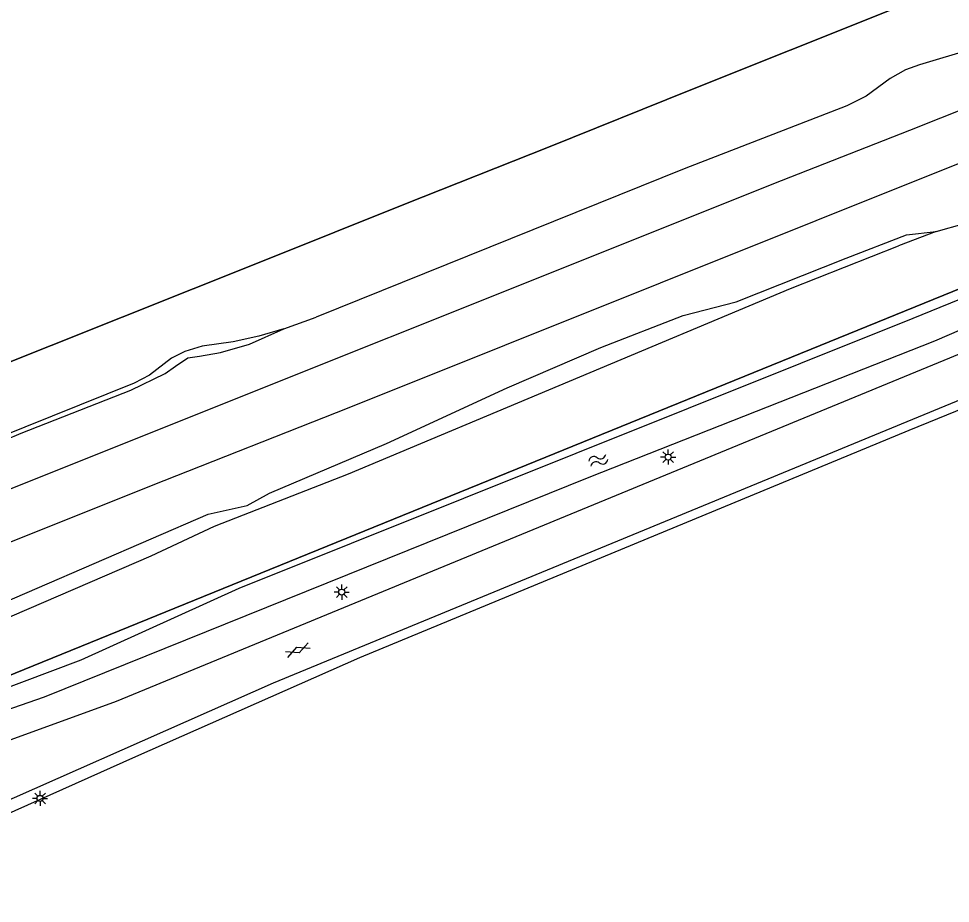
# Model space of a CAD drawing. Extents: x 135999 to 138000, y 396000 to 398501.
# Drawn here: x 136102 to 136179.2, y 397190.5 to 397263.7 of the extents above; entities that cross this region are included whole.
import ezdxf

# ---------------------------------------------------------------- set-up
doc = ezdxf.new("R2010")
doc.units = 0
for name, color, linetype in [('gg-afsc-hekwerk', 7, 'Continuous'), ('gg-aspt-spoorlijn', 7, 'Continuous'), ('gg-knt-BGT kruinlijn', 7, 'Continuous'), ('gg-knt-verharding', 7, 'Continuous'), ('gg-kntw-beschoeiing', 7, 'Continuous'), ('gt-grn-groengrens', 7, 'Continuous'), ('gt-symb-gesloten verharding', 7, 'Continuous'), ('gt-symb-lichtmast', 7, 'Continuous'), ('gt-symb-watersymbool', 7, 'Continuous'), ('gx-grn-maaiveld', 7, 'Continuous')]:
    doc.layers.add(name, color=color, linetype=linetype)

# ---------------------------------------------------------------- blocks, each defined once
blk = doc.blocks.new('gt0-GESVH1')
at = {"layer": 'gt-symb-gesloten verharding'}
for p, q in [((-0.992, -0.261), (0.008, 0.239)), ((0.008, -0.261), (-0.992, 0.239)), ((0.008, 0.239), (1.008, -0.261)), ((1.008, 0.239), (0.008, -0.261))]:
    blk.add_line(p, q, dxfattribs=at)
blk = doc.blocks.new('gt0-LMAST')
at = {"layer": 'gt-symb-lichtmast'}
for p, q in [((-0.182, 0.173), (-0.447, 0.438)), ((-0.005, 0.246), (-0.005, 0.621)), ((0.172, 0.173), (0.437, 0.438)), ((-0.255, -0.004), (-0.63, -0.004)), ((-0.182, -0.181), (-0.447, -0.446)), ((-0.005, -0.254), (-0.005, -0.629)), ((0.437, -0.446), (0.172, -0.181)), ((0.245, -0.004), (0.62, -0.004))]:
    blk.add_line(p, q, dxfattribs=at)
blk.add_circle((-0.005, -0.004), 0.25, dxfattribs=at)
blk = doc.blocks.new('gt0-WA')
at = {"layer": 'gt-symb-watersymbool'}
for centre, start, end in [((-0.323, 0.022), 28.07249, 151.92751), ((0.427, 0.422), 208.07248, 331.92751), ((-0.323, -0.428), 28.07249, 151.92751), ((0.427, -0.028), 208.07248, 331.92751)]:
    blk.add_arc(centre, 0.425, start, end, dxfattribs=at)

msp = doc.modelspace()

# ---------------------------------------------------------------- linework, layer by layer
at = {"layer": 'gg-afsc-hekwerk'}
msp.add_lwpolyline([(136077.921, 397206.958), (136078.322, 397206.041), (136080.575, 397200.885), (136094.598, 397206.62), (136182.499, 397242.394), (136189.394, 397245.22), (136200.635, 397248.91), (136207.375, 397251.618), (136224.033, 397258.288), (136228.297, 397260.077), (136230.367, 397261.435), (136232.66, 397263.129), (136237.669, 397263.719), (136251.683, 397269.71), (136266.318, 397275.776), (136292.837, 397287.037), (136304.56, 397291.886), (136319.622, 397297.729), (136350.338, 397310.3)], dxfattribs=at)
at = {"layer": 'gg-aspt-spoorlijn'}
for points in [[(136075.432, 397214.462), (136165.192, 397250.318), (136175.832, 397254.5), (136256.702, 397286.853), (136831.363, 397516.942), (136867.048, 397531.048), (136889.122, 397539.645), (136916.327, 397550.041), (136945.866, 397561.094), (136993.358, 397578.62), (137270.524, 397680.016), (137802.487, 397874.911), (137896.16, 397909.121), (138000, 397947.186)], [(136076.975, 397210.639), (136113.047, 397225.062), (136129.393, 397231.53), (136568.987, 397407.545), (136729.788, 397471.809), (136768.523, 397487.395), (136830.406, 397512.118), (136867.432, 397526.803), (136895.677, 397537.746), (136937.995, 397553.932), (136956.864, 397560.98), (136995.089, 397575.126), (137083.8, 397607.68), (137604.833, 397798.499), (137686.486, 397828.471), (137782.44, 397863.561), (137832.38, 397881.913), (137892.899, 397903.991), (137919.35, 397913.744), (138000, 397943.305)]]:
    msp.add_lwpolyline(points, dxfattribs=at)
at = {"layer": 'gg-knt-BGT kruinlijn'}
for p, q in [((136182.579, 397261.677), (136176.642, 397259.917)), ((136175.485, 397259.504), (136174.214, 397258.78)), ((136176.642, 397259.917), (136175.485, 397259.504)), ((136174.214, 397258.78), (136172.223, 397257.305)), ((136172.223, 397257.305), (136170.619, 397256.507)), ((136170.619, 397256.507), (136157.146, 397251.291)), ((136157.146, 397251.291), (136126.673, 397239.003)), ((136178.013, 397246.105), (136180.36, 397246.761)), ((136178.013, 397246.105), (136174.882, 397244.929)), ((136165.959, 397241.38), (136174.882, 397244.929)), ((136129.351, 397226.028), (136165.959, 397241.38)), ((136124, 397238.032), (136126.673, 397239.003)), ((136124, 397238.032), (136121.913, 397237.422)), ((136119.788, 397236.961), (136117.226, 397236.6)), ((136121.913, 397237.422), (136119.788, 397236.961)), ((136115.793, 397236.16), (136114.701, 397235.6)), ((136117.226, 397236.6), (136115.793, 397236.16)), ((136114.701, 397235.6), (136112.867, 397234.218)), ((136112.867, 397234.218), (136111.607, 397233.533)), ((136111.607, 397233.533), (136077.755, 397219.953)), ((136118.254, 397221.687), (136129.351, 397226.028)), ((136113.021, 397219.25), (136118.254, 397221.687)), ((136085.332, 397207.294), (136113.021, 397219.25))]:
    msp.add_line(p, q, dxfattribs=at)
at = {"layer": 'gg-knt-verharding'}
for points in [[(136384.234, 397318.496), (136208.92, 397247.9), (136110.1, 397207.18), (136093.17, 397201.011), (136092.521, 397200.864)], [(136389.186, 397316.669), (136208.97, 397244.12), (136123.1, 397208.69), (136094.396, 397195.993)]]:
    msp.add_lwpolyline(points, dxfattribs=at)
at = {"layer": 'gg-kntw-beschoeiing'}
msp.add_lwpolyline([(136077.476, 397219.148), (136077.097, 397220.073), (136076.127, 397222.443), (136075.165, 397224.821), (136098.819, 397234.309), (136122.354, 397243.705), (136134.073, 397248.394), (136145.898, 397253.101), (136157.685, 397257.843), (136174.147, 397264.416), (136188.217, 397270.038), (136204.629, 397276.611), (136235.19, 397288.804), (136251.567, 397295.363), (136286.818, 397309.438), (136298.528, 397314.138), (136317.372, 397321.477), (136331.555, 397326.931)], dxfattribs=at)
at = {"layer": 'gt-grn-groengrens'}
msp.add_lwpolyline([(136080.684, 397190.46), (136089.933, 397193.515), (136095.686, 397195.448), (136111.741, 397202.627), (136130.298, 397210.829), (136175.762, 397229.643), (136214.962, 397245.619), (136268.119, 397266.906), (136306.148, 397282.308), (136345.157, 397298.121), (136399.285, 397319.141)], dxfattribs=at)
at = {"layer": 'gx-grn-maaiveld'}
for points in [[(136370.38, 397341.939), (136362.159, 397338.765), (136331.555, 397326.931), (136317.372, 397321.477), (136298.528, 397314.138), (136286.818, 397309.438), (136251.567, 397295.363), (136235.19, 397288.804), (136204.629, 397276.611), (136188.217, 397270.038), (136174.147, 397264.416), (136157.685, 397257.843), (136145.898, 397253.101), (136134.073, 397248.394), (136122.354, 397243.705), (136098.819, 397234.309), (136075.165, 397224.821)], [(136391.871, 397324.947), (136345.658, 397305.691), (136314.781, 397293.382), (136284.076, 397280.731), (136254.572, 397269.008), (136229.294, 397258.895), (136203.113, 397247.923), (136177.883, 397237.009), (136149.256, 397225.739), (136104.157, 397207.55), (136091.009, 397202.982), (136090.473, 397204.498), (136097.373, 397206.927), (136107.227, 397210.626), (136120.309, 397216.556), (136176.111, 397238.931), (136200.635, 397248.91)], [(136200.635, 397248.91), (136189.394, 397245.22), (136182.499, 397242.394), (136094.598, 397206.62), (136080.575, 397200.885)], [(136081.757, 397208.776), (136082.7, 397209.107), (136085.031, 397209.524), (136098.819, 397214.514), (136117.735, 397222.68), (136120.961, 397223.398), (136122.818, 397224.442), (136132.504, 397228.551), (136142.475, 397233.151), (136150.258, 397236.487), (136157.073, 397239.134), (136161.444, 397240.285), (136170.568, 397243.882), (136175.558, 397245.839), (136178.013, 397246.105)], [(136077.569, 397218.916), (136102.236, 397229.409), (136111.326, 397232.956), (136114.175, 397234.354), (136115.013, 397234.951), (136116.055, 397235.64), (136117.024, 397235.789), (136118.755, 397236.088), (136121.157, 397236.777), (136124, 397238.032)]]:
    msp.add_lwpolyline(points, dxfattribs=at)

# ---------------------------------------------------------------- block references
at = {"layer": 'gt-symb-gesloten verharding', "rotation": 22.02484593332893}
msp.add_blockref('gt0-GESVH1', (136125.153, 397211.446), dxfattribs=at)
at = {"layer": 'gt-symb-lichtmast'}
for p in [(136155.824, 397227.422), (136128.795, 397216.24), (136103.815, 397199.161)]:
    msp.add_blockref('gt0-LMAST', p, dxfattribs=at)
at = {"layer": 'gt-symb-watersymbool', "rotation": 21.769501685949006}
msp.add_blockref('gt0-WA', (136149.982, 397227.135), dxfattribs=at)

doc.saveas('drawing.dxf')
